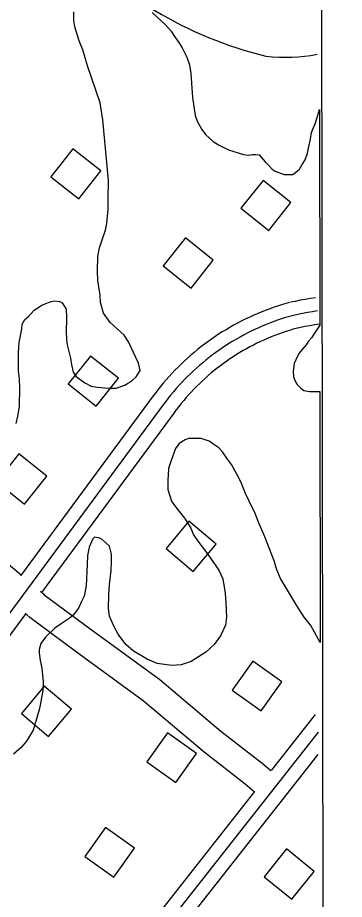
# Model space of a CAD drawing. Extents: x 3297735 to 3335592, y 670436 to 695807.
# Drawn here: x 3333035 to 3333401, y 692597 to 693586 of the extents above; entities that cross this region are included whole.
import ezdxf

# ---------------------------------------------------------------- set-up
doc = ezdxf.new("R2010")
doc.units = 0
for name, color, linetype in [('V-BLDG-OTLN', 7, 'Continuous'), ('V-GRID-FRAM', 7, 'Continuous'), ('V-ROAD-CNTR', 7, 'Continuous'), ('V-SITE-VEGE', 7, 'Continuous')]:
    doc.layers.add(name, color=color, linetype=linetype)

msp = doc.modelspace()

# ---------------------------------------------------------------- linework, layer by layer
at = {"layer": 'V-BLDG-OTLN'}
for points in [[(3333096.76, 693439.09), (3333072, 693407.68), (3333103.41, 693382.92), (3333128.18, 693414.33)], [(3333316.55, 693347.36), (3333341.47, 693378.65), (3333310.17, 693403.57), (3333285.26, 693372.27)], [(3333229.41, 693282.88), (3333254.32, 693314.17), (3333223.02, 693339.09), (3333198.11, 693307.79)], [(3333122.89, 693150.43), (3333147.8, 693181.72), (3333116.51, 693206.64), (3333091.6, 693175.34)], [(3333042.42, 693040.7), (3333067.33, 693072), (3333036.04, 693096.91), (3333011.13, 693065.61)], [(3333227.01, 693021.35), (3333201.29, 692990.72), (3333231.92, 692965), (3333257.65, 692995.63)], [(3333308.08, 692808.84), (3333331.26, 692841.45), (3333298.65, 692864.62), (3333275.48, 692832.01)], [(3333064.61, 692836.51), (3333038.89, 692805.88), (3333069.52, 692780.16), (3333095.24, 692810.79)], [(3333212.3, 692728.55), (3333235.47, 692761.16), (3333202.86, 692784.33), (3333179.69, 692751.72)], [(3333142.86, 692622.4), (3333166.03, 692655.01), (3333133.42, 692678.18), (3333110.25, 692645.57)], [(3333336.6, 692654.01), (3333311.47, 692622.89), (3333342.59, 692597.76), (3333367.72, 692628.88)]]:
    msp.add_lwpolyline(points, close=True, dxfattribs=at)
at = {"layer": 'V-GRID-FRAM'}
msp.add_lwpolyline([(3301851.37, 693996.53), (3333375.01, 694028.62), (3333401.46, 675844.07), (3301861.95, 675811.96)], close=True, dxfattribs=at)
at = {"layer": 'V-ROAD-CNTR'}
for points in [[(3333340.18, 693266.7), (3333335.6, 693265.42), (3333330.92, 693264.02), (3333326.26, 693262.54), (3333321.63, 693260.98), (3333317.03, 693259.34), (3333312.45, 693257.62), (3333307.91, 693255.82), (3333303.39, 693253.94), (3333298.91, 693251.99), (3333294.47, 693249.96), (3333290.06, 693247.85), (3333285.69, 693245.66), (3333281.35, 693243.4), (3333277.06, 693241.07), (3333272.8, 693238.66), (3333268.59, 693236.18), (3333264.42, 693233.63), (3333260.3, 693231), (3333256.22, 693228.3), (3333252.19, 693225.54), (3333248.21, 693222.7), (3333244.28, 693219.8), (3333240.4, 693216.83), (3333236.57, 693213.79), (3333232.79, 693210.69), (3333229.07, 693207.52), (3333225.41, 693204.29), (3333221.8, 693200.99), (3333218.24, 693197.63), (3333214.75, 693194.21), (3333211.31, 693190.74), (3333207.94, 693187.2), (3333204.63, 693183.61), (3333201.38, 693179.95), (3333198.19, 693176.25), (3333195.07, 693172.49), (3333192.01, 693168.67), (3333189.04, 693164.82), (3333186.94, 693162.03)], [(3333369.08, 693271.99), (3333363.38, 693271.12), (3333357.58, 693270.15), (3333351.81, 693269.1), (3333346.05, 693267.97), (3333341.15, 693266.94)], [(3333371.34, 693257.16), (3333365.75, 693256.31), (3333360.16, 693255.37), (3333354.59, 693254.36), (3333349.04, 693253.27), (3333344.23, 693252.26)], [(3333344.23, 693252.26), (3333339.78, 693251.01), (3333335.34, 693249.69), (3333330.93, 693248.28), (3333326.54, 693246.81), (3333322.18, 693245.25), (3333317.85, 693243.62), (3333313.55, 693241.92), (3333309.27, 693240.14), (3333305.03, 693238.29), (3333300.82, 693236.37), (3333296.65, 693234.37), (3333292.5, 693232.3), (3333288.4, 693230.16), (3333284.33, 693227.95), (3333280.31, 693225.67), (3333276.32, 693223.32), (3333272.37, 693220.9), (3333268.47, 693218.42), (3333264.61, 693215.86), (3333260.79, 693213.24), (3333257.02, 693210.56), (3333253.3, 693207.81), (3333249.62, 693205), (3333245.99, 693202.12), (3333242.42, 693199.18), (3333238.89, 693196.18), (3333235.42, 693193.12), (3333232, 693190), (3333228.64, 693186.82), (3333225.33, 693183.58), (3333222.08, 693180.29), (3333218.88, 693176.94), (3333215.75, 693173.54), (3333212.67, 693170.08), (3333209.65, 693166.57), (3333206.7, 693163.01), (3333203.8, 693159.39), (3333200.97, 693155.73), (3333198.95, 693153.03)], [(3333348.28, 693237.82), (3333343.95, 693236.6), (3333339.76, 693235.35), (3333335.6, 693234.03), (3333331.46, 693232.63), (3333327.34, 693231.17), (3333323.25, 693229.63), (3333319.19, 693228.02), (3333315.15, 693226.34), (3333311.15, 693224.59), (3333307.17, 693222.78), (3333303.23, 693220.89), (3333299.32, 693218.94), (3333295.45, 693216.92), (3333291.61, 693214.83), (3333287.81, 693212.68), (3333284.04, 693210.46), (3333280.32, 693208.18), (3333276.63, 693205.83), (3333272.99, 693203.42), (3333269.39, 693200.95), (3333265.83, 693198.42), (3333262.31, 693195.82), (3333258.84, 693193.16), (3333255.42, 693190.45), (3333252.04, 693187.68), (3333248.72, 693184.84), (3333245.44, 693181.95), (3333242.21, 693179.01), (3333239.04, 693176.01), (3333235.91, 693172.95), (3333232.84, 693169.84), (3333229.83, 693166.68), (3333226.86, 693163.47), (3333223.96, 693160.2), (3333221.11, 693156.89), (3333218.32, 693153.53), (3333215.59, 693150.12), (3333212.91, 693146.65), (3333210.95, 693144.03)], [(3333373.6, 693242.33), (3333368.11, 693241.5), (3333362.74, 693240.6), (3333357.38, 693239.62), (3333352.02, 693238.57), (3333347.31, 693237.58)], [(3333186.88, 693161.94), (3333037.92, 692960.37)], [(3333198.95, 693153.03), (3332795.72, 692607.37), (3332403.24, 692101.09), (3332345.22, 692027.51), (3332258.88, 691904.61), (3332156.76, 691799.92)], [(3333039, 692960.64), (3333005.89, 692988.46), (3332946.39, 693038.45), (3332876.59, 693096.31), (3332816.7, 693144.91)], [(3333211.01, 693144.11), (3333061.36, 692941.61)], [(3333065.34, 692938.5), (3333060.56, 692942.52)], [(3333064.62, 692939.07), (3333117.21, 692900.11), (3333194.23, 692843.98), (3333262.95, 692786.2), (3333309.34, 692750.27), (3333319.07, 692741.78)], [(3333043.85, 692917.91), (3332807.68, 692598.31), (3332633.24, 692373.3)], [(3333046.04, 692915.53), (3333043.23, 692917.89)], [(3333046.76, 692914.96), (3333099.44, 692875.93), (3333175.72, 692820.35), (3333244.11, 692762.85), (3333290.27, 692727.1), (3333300.47, 692718.19)], [(3333368.74, 692804.77), (3333319.14, 692741.86)], [(3333372.09, 692784.79), (3333209.35, 692578.38), (3332950.05, 692255.87)], [(3333371.7, 692760.07), (3333221.08, 692569.04), (3332961.74, 692246.47)], [(3333300.62, 692718.37), (3333197.61, 692587.72), (3332938.36, 692265.27)]]:
    msp.add_lwpolyline(points, dxfattribs=at)
for centre, radius, start, end in [((3333414.84, 693967.9), 436.88, 221.10625, 256.5548), ((3333335.98, 693721.07), 179.52, 262.72928, 281.24342)]:
    msp.add_arc(centre, radius, start, end, dxfattribs=at)
at = {"layer": 'V-SITE-VEGE'}
for p, q in [((3333097.71, 693583.4), (3333097.68, 693592.46)), ((3333185.71, 693591.83), (3333200.84, 693578.06)), ((3333099.02, 693575.64), (3333097.71, 693583.4)), ((3333103.81, 693560.12), (3333099.02, 693575.64)), ((3333200.84, 693578.06), (3333206.9, 693570.74)), ((3333206.9, 693570.74), (3333209.94, 693566.01)), ((3333107.72, 693549.77), (3333103.81, 693560.12)), ((3333209.94, 693566.01), (3333215.57, 693558.26)), ((3333112.95, 693532.1), (3333107.72, 693549.77)), ((3333215.57, 693558.26), (3333219.47, 693552.22)), ((3333219.47, 693552.22), (3333224.67, 693541.88)), ((3333224.67, 693541.88), (3333227.71, 693533.26)), ((3333127.29, 693490.71), (3333112.95, 693532.1)), ((3333227.71, 693533.26), (3333229.04, 693523.34)), ((3333229.04, 693523.34), (3333229.93, 693512.56)), ((3333229.93, 693512.56), (3333230.83, 693496.59)), ((3333130.36, 693471.3), (3333127.29, 693490.71)), ((3333230.83, 693496.59), (3333233.91, 693476.32)), ((3333371.97, 693477.98), (3333373.44, 693483.16)), ((3333373.44, 693483.16), (3333373.79, 693241.17)), ((3333135.25, 693419.54), (3333130.36, 693471.3)), ((3333233.91, 693476.32), (3333236.08, 693469.86)), ((3333236.08, 693469.86), (3333241.28, 693460.81)), ((3333368.98, 693468.05), (3333371.97, 693477.98)), ((3333241.28, 693460.81), (3333245.61, 693455.21)), ((3333364.69, 693457.25), (3333368.98, 693468.05)), ((3333245.61, 693455.21), (3333254.26, 693447.04)), ((3333363.42, 693449.91), (3333364.69, 693457.25)), ((3333254.26, 693447.04), (3333260.31, 693443.6)), ((3333260.31, 693443.6), (3333271.54, 693438.02)), ((3333361.29, 693439.55), (3333363.42, 693449.91)), ((3333271.54, 693438.02), (3333288.39, 693432.45)), ((3333288.39, 693432.45), (3333294, 693432.04)), ((3333294, 693432.04), (3333298.31, 693432.48)), ((3333298.31, 693432.48), (3333301.76, 693432.49)), ((3333301.76, 693432.49), (3333305.65, 693432.07)), ((3333305.65, 693432.07), (3333308.24, 693429.49)), ((3333357.44, 693426.6), (3333360.01, 693433.94)), ((3333360.01, 693433.94), (3333361.29, 693439.55)), ((3333308.24, 693429.49), (3333312.57, 693424.32)), ((3333312.57, 693424.32), (3333315.6, 693421.31)), ((3333315.6, 693421.31), (3333320.36, 693416.14)), ((3333350.99, 693416.23), (3333354, 693421.41)), ((3333354, 693421.41), (3333357.44, 693426.6)), ((3333136.58, 693403.58), (3333135.25, 693419.54)), ((3333320.36, 693416.14), (3333323.82, 693414)), ((3333323.82, 693414), (3333333.75, 693410.14)), ((3333343.67, 693410.17), (3333347.12, 693412.76)), ((3333347.12, 693412.76), (3333350.99, 693416.23)), ((3333136.21, 693383.3), (3333136.58, 693403.58)), ((3333333.75, 693410.14), (3333343.67, 693410.17)), ((3333136.24, 693371.22), (3333136.21, 693383.3)), ((3333134.98, 693355.25), (3333136.24, 693371.22)), ((3333133.28, 693347.91), (3333134.98, 693355.25)), ((3333129.42, 693337.11), (3333133.28, 693347.91)), ((3333126.43, 693328.04), (3333129.42, 693337.11)), ((3333124.73, 693318.11), (3333126.43, 693328.04)), ((3333124.34, 693302.15), (3333124.73, 693318.11)), ((3333124.8, 693291.36), (3333124.34, 693302.15)), ((3333127.43, 693274.97), (3333124.8, 693291.36)), ((3333127.88, 693266.78), (3333127.43, 693274.97)), ((3333053.26, 693257.95), (3333061.88, 693263.58)), ((3333061.88, 693263.58), (3333064.46, 693264.88)), ((3333064.46, 693264.88), (3333072.22, 693267.92)), ((3333072.22, 693267.92), (3333076.53, 693268.37)), ((3333076.53, 693268.37), (3333082.14, 693267.95)), ((3333082.14, 693267.95), (3333084.74, 693266.23)), ((3333084.74, 693266.23), (3333089.07, 693259.34)), ((3333130.94, 693254.7), (3333127.88, 693266.78)), ((3333046.38, 693250.6), (3333049.82, 693254.49)), ((3333049.82, 693254.49), (3333053.26, 693257.95)), ((3333089.07, 693259.34), (3333089.53, 693250.28)), ((3333138.73, 693244.37), (3333130.94, 693254.7)), ((3333039.93, 693242.38), (3333042.94, 693247.57)), ((3333042.94, 693247.57), (3333046.38, 693250.6)), ((3333089.53, 693250.28), (3333089.14, 693232.59)), ((3333154.3, 693230.17), (3333138.73, 693244.37)), ((3333036.53, 693221.66), (3333039.51, 693237.2)), ((3333039.51, 693237.2), (3333039.93, 693242.38)), ((3333089.14, 693232.59), (3333090.04, 693220.51)), ((3333369.3, 693234.47), (3333364.58, 693227.12)), ((3333373.17, 693240.08), (3333369.3, 693234.47)), ((3333373.79, 693241.17), (3333373.17, 693240.08)), ((3333159.07, 693222.42), (3333154.3, 693230.17)), ((3333361.14, 693223.22), (3333358.56, 693219.34)), ((3333364.58, 693227.12), (3333361.14, 693223.22)), ((3333035.7, 693210.44), (3333036.53, 693221.66)), ((3333090.04, 693220.51), (3333093.96, 693204.12)), ((3333170.35, 693198.72), (3333159.07, 693222.42)), ((3333353.82, 693213.71), (3333350.39, 693209.39)), ((3333358.56, 693219.34), (3333353.82, 693213.71)), ((3333035.75, 693190.16), (3333035.7, 693210.44)), ((3333093.96, 693204.12), (3333095.28, 693196.79)), ((3333350.39, 693209.39), (3333346.95, 693202.48)), ((3333095.28, 693196.79), (3333097.02, 693188.6)), ((3333172.09, 693190.52), (3333170.35, 693198.72)), ((3333345.24, 693198.16), (3333343.96, 693189.53)), ((3333346.95, 693202.48), (3333345.24, 693198.16)), ((3333036.64, 693181.1), (3333035.75, 693190.16)), ((3333097.02, 693188.6), (3333100.49, 693183.86)), ((3333100.49, 693183.86), (3333110, 693176.55)), ((3333163.49, 693179.71), (3333167.8, 693183.18)), ((3333167.8, 693183.18), (3333172.09, 693190.52)), ((3333343.96, 693189.53), (3333344.41, 693183.49)), ((3333344.41, 693183.49), (3333346.58, 693177.88)), ((3333037.1, 693170.75), (3333036.64, 693181.1)), ((3333110, 693176.55), (3333117.35, 693172.69)), ((3333145.4, 693170.6), (3333154.88, 693174.08)), ((3333154.88, 693174.08), (3333157.9, 693175.82)), ((3333157.9, 693175.82), (3333163.49, 693179.71)), ((3333346.58, 693177.88), (3333348.32, 693174.86)), ((3333348.32, 693174.86), (3333352.64, 693170.56)), ((3333036.71, 693153.92), (3333037.1, 693167.73)), ((3333037.1, 693167.73), (3333037.1, 693170.75)), ((3333117.35, 693172.69), (3333123.82, 693171.84)), ((3333123.82, 693171.84), (3333137.2, 693170.58)), ((3333137.2, 693170.58), (3333145.4, 693170.6)), ((3333352.64, 693170.56), (3333356.1, 693167.98)), ((3333356.1, 693167.98), (3333362.15, 693166.7)), ((3333362.15, 693166.7), (3333373.9, 693166.74)), ((3333373.9, 693166.74), (3333374.31, 692885.28)), ((3333036.72, 693150.04), (3333036.71, 693153.92)), ((3333035.02, 693139.25), (3333036.72, 693150.04)), ((3333032.89, 693131.04), (3333035.02, 693139.25)), ((3333226.37, 693114.14), (3333222.92, 693112.83)), ((3333240.61, 693114.18), (3333226.37, 693114.14)), ((3333249.68, 693111.18), (3333240.61, 693114.18)), ((3333216.03, 693108.5), (3333211.73, 693102.88)), ((3333222.92, 693112.83), (3333216.03, 693108.5)), ((3333254.87, 693107.31), (3333249.68, 693111.18)), ((3333260.48, 693103.87), (3333254.87, 693107.31)), ((3333211.73, 693102.88), (3333207.02, 693089.49)), ((3333264.81, 693099.14), (3333260.48, 693103.87)), ((3333270.44, 693090.95), (3333264.81, 693099.14)), ((3333207.02, 693089.49), (3333204.02, 693080.42)), ((3333274.77, 693084.93), (3333270.44, 693090.95)), ((3333280.84, 693074.16), (3333274.77, 693084.93)), ((3333204.02, 693080.42), (3333203.2, 693066.61)), ((3333203.2, 693066.61), (3333203.22, 693057.12)), ((3333285.18, 693065.54), (3333280.84, 693074.16)), ((3333290.39, 693052.61), (3333285.18, 693065.54)), ((3333203.22, 693057.12), (3333207.57, 693043.76)), ((3333294.73, 693043.99), (3333290.39, 693052.61)), ((3333207.57, 693043.76), (3333210.6, 693039.02)), ((3333210.6, 693039.02), (3333221.86, 693024.81)), ((3333301.24, 693030.2), (3333294.73, 693043.99)), ((3333305.15, 693020.28), (3333301.24, 693030.2)), ((3333221.86, 693024.81), (3333229.23, 693013.61)), ((3333312.09, 693003.91), (3333305.15, 693020.28)), ((3333229.23, 693013.61), (3333232.26, 693006.28)), ((3333232.26, 693006.28), (3333237.03, 692998.96)), ((3333119.23, 693001.67), (3333114.94, 692992.17)), ((3333120.95, 693003.4), (3333119.23, 693001.67)), ((3333126.99, 693002.55), (3333120.95, 693003.4)), ((3333129.59, 693000.83), (3333126.99, 693002.55)), ((3333137.8, 692993.52), (3333129.59, 693000.83)), ((3333237.03, 692998.96), (3333245.69, 692987.77)), ((3333322.52, 692977.18), (3333312.09, 693003.91)), ((3333114.94, 692992.17), (3333113.24, 692983.1)), ((3333139.98, 692984.47), (3333137.8, 692993.52)), ((3333245.69, 692987.77), (3333251.32, 692980.01)), ((3333113.24, 692983.1), (3333112.83, 692972.75)), ((3333139.6, 692966.34), (3333140.01, 692975.84)), ((3333140.01, 692975.84), (3333139.98, 692984.47)), ((3333251.32, 692980.01), (3333260.41, 692966.66)), ((3333325.57, 692966.83), (3333322.52, 692977.18)), ((3333112.83, 692972.75), (3333111.6, 692949.01)), ((3333137.92, 692950.37), (3333139.6, 692966.34)), ((3333260.41, 692966.66), (3333265.19, 692956.75)), ((3333329.91, 692957.35), (3333325.57, 692966.83)), ((3333265.19, 692956.75), (3333267.82, 692940.79)), ((3333347.68, 692927.2), (3333329.91, 692957.35)), ((3333111.6, 692949.01), (3333109.48, 692937.35)), ((3333137.09, 692939.16), (3333137.92, 692950.37)), ((3333109.48, 692937.35), (3333106.47, 692931.31)), ((3333136.69, 692923.62), (3333137.09, 692939.16)), ((3333267.82, 692940.79), (3333268.28, 692930.01)), ((3333106.47, 692931.31), (3333103.04, 692923.96)), ((3333268.28, 692930.01), (3333269.18, 692914.04)), ((3333356.34, 692913.84), (3333347.68, 692927.2)), ((3333103.04, 692923.96), (3333097.02, 692916.18)), ((3333138.01, 692914.99), (3333136.69, 692923.62)), ((3333092.71, 692912.29), (3333083.67, 692906.22)), ((3333097.02, 692916.18), (3333092.71, 692912.29)), ((3333143.22, 692902.93), (3333138.01, 692914.99)), ((3333269.18, 692914.04), (3333267.91, 692904.98)), ((3333363.7, 692904.37), (3333356.34, 692913.84)), ((3333076.35, 692901.46), (3333066.02, 692891.5)), ((3333083.67, 692906.22), (3333076.35, 692901.46)), ((3333147.56, 692894.74), (3333143.22, 692902.93)), ((3333267.91, 692904.98), (3333262.33, 692892.88)), ((3333372.37, 692888.86), (3333363.7, 692904.37)), ((3333066.02, 692891.5), (3333060.86, 692884.16)), ((3333156.22, 692883.11), (3333147.56, 692894.74)), ((3333262.33, 692892.88), (3333255.46, 692883.37)), ((3333374.31, 692885.28), (3333372.37, 692888.86)), ((3333060.86, 692884.16), (3333058.72, 692877.68)), ((3333058.72, 692877.68), (3333058.73, 692873.8)), ((3333164.87, 692875.8), (3333156.22, 692883.11)), ((3333255.46, 692883.37), (3333245.99, 692874.72)), ((3333058.73, 692873.8), (3333060.05, 692865.17)), ((3333179.99, 692866.78), (3333164.87, 692875.8)), ((3333191.22, 692862.06), (3333179.99, 692866.78)), ((3333245.99, 692874.72), (3333229.62, 692864.32)), ((3333060.05, 692865.17), (3333061.79, 692856.54)), ((3333207.63, 692859.52), (3333191.22, 692862.06)), ((3333218.41, 692860.41), (3333207.63, 692859.52)), ((3333229.62, 692864.32), (3333218.41, 692860.41)), ((3333061.79, 692856.54), (3333063.56, 692841.45)), ((3333063.56, 692841.45), (3333063.16, 692831.52)), ((3333063.16, 692831.52), (3333060.18, 692815.12)), ((3333058.9, 692809.94), (3333052.06, 692787.05)), ((3333060.18, 692815.12), (3333058.9, 692809.94)), ((3333052.06, 692787.05), (3333044.75, 692774.95)), ((3333039.16, 692768.03), (3333030.12, 692760.24)), ((3333044.75, 692774.95), (3333039.16, 692768.03))]:
    msp.add_line(p, q, dxfattribs=at)

doc.saveas('drawing.dxf')
